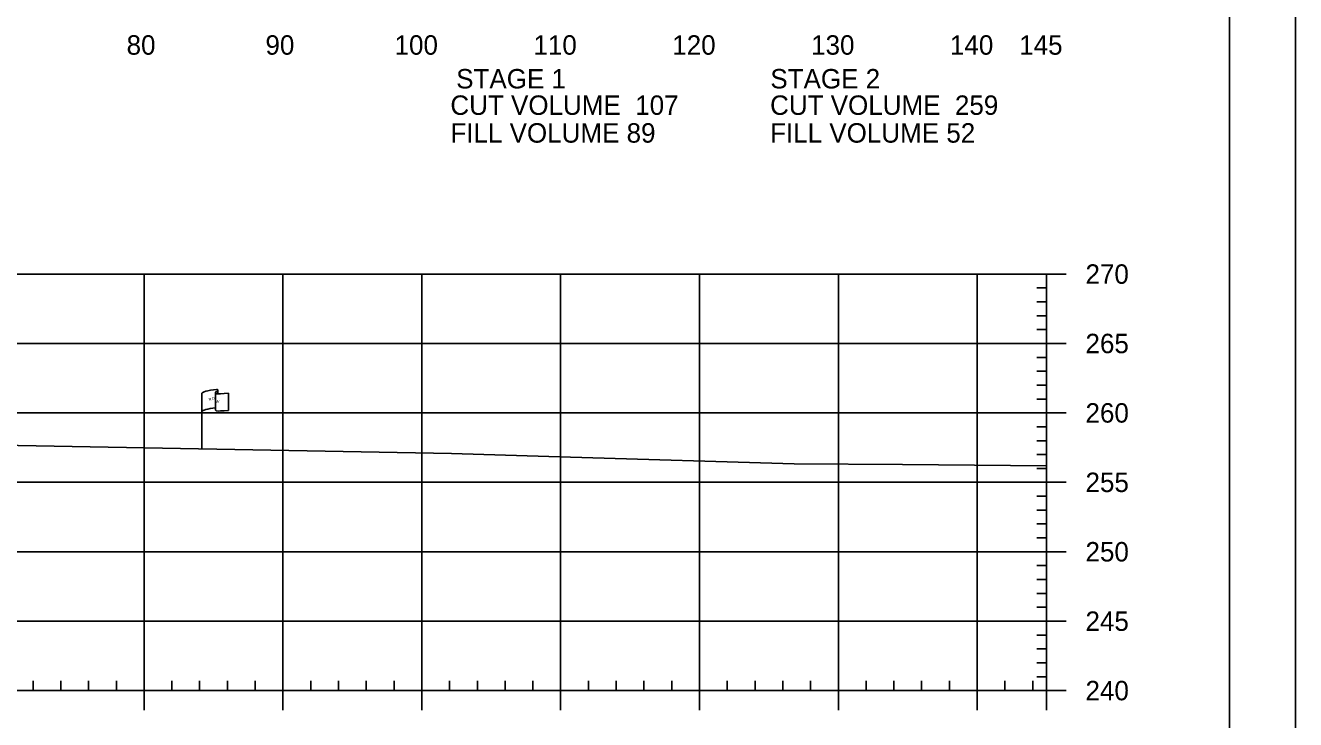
# Model space of a CAD drawing. Extents: x 1365647 to 1367999, y 387113 to 400173.
# Drawn here: x 1365965.5 to 1366057, y 393454.1 to 393504.1 of the extents above; entities that cross this region are included whole.
import ezdxf

# ---------------------------------------------------------------- set-up
doc = ezdxf.new("R2010")
doc.units = 0
for name, color, linetype in [('E_Existing ROW', 7, 'Continuous'), ('R_Axis', 7, 'Continuous'), ('R_Axis Annot', 7, 'Continuous'), ('R_Border', 7, 'Continuous'), ('R_Exist Surface', 7, 'Continuous'), ('R_Grid', 7, 'Continuous'), ('R_No Plot', 7, 'Continuous')]:
    doc.layers.add(name, color=color, linetype=linetype)

msp = doc.modelspace()

# ---------------------------------------------------------------- linework, layer by layer
at = {"layer": 'E_Existing ROW'}
for p, q in [((1365978.24, 393473.595), (1365978.24, 393477.546)), ((1365979.235, 393477.64), (1365979.235, 393477.627)), ((1365979.235, 393477.627), (1365979.235, 393476.4)), ((1365979.403, 393477.796), (1365979.403, 393477.556)), ((1365980.171, 393477.603), (1365980.171, 393476.363))]:
    msp.add_line(p, q, dxfattribs=at)
for centre, radius, start, end in [((1365979.313, 393477.641), 0.078, 88.6458, 274.28284), ((1365979.324, 393477.796), 0.0783, 263.07118, 93.95638), ((1365979.314, 393476.4), 0.0783, 180, 273.95638)]:
    msp.add_arc(centre, radius, start, end, dxfattribs=at)
for centre, major_axis, ratio, start_param, end_param in [((1365979.822, 393477.589), (-1.582, -0.043), 0.19887, 5.030368, 6.283185), ((1365980.529, 393477.705), (-1.227, -0.134), 0.052933, 0.159456, 1.268315), ((1365979.817, 393476.271), (-1.582, -0.043), 0.19887, 5.083035, 6.194897), ((1365980.529, 393476.464), (-1.227, -0.134), 0.052933, 0.159456, 1.268315)]:
    msp.add_ellipse(centre, major_axis=major_axis, ratio=ratio, start_param=start_param, end_param=end_param, dxfattribs=at)
at = {"layer": 'R_Axis'}
for p, q in [((1366039.095, 393456.181), (1366039.095, 393486.181)), ((1366040.495, 393486.181), (1366039.095, 393486.181)), ((1366039.095, 393485.181), (1366038.395, 393485.181)), ((1366039.095, 393484.181), (1366038.395, 393484.181)), ((1366039.095, 393483.181), (1366038.395, 393483.181)), ((1366039.095, 393482.181), (1366038.395, 393482.181)), ((1366040.495, 393481.181), (1366039.095, 393481.181)), ((1366039.095, 393480.181), (1366038.395, 393480.181)), ((1366039.095, 393479.181), (1366038.395, 393479.181)), ((1366039.095, 393478.181), (1366038.395, 393478.181)), ((1366039.095, 393477.181), (1366038.395, 393477.181)), ((1366040.495, 393476.181), (1366039.095, 393476.181)), ((1366039.095, 393475.181), (1366038.395, 393475.181)), ((1366039.095, 393474.181), (1366038.395, 393474.181)), ((1366039.095, 393473.181), (1366038.395, 393473.181)), ((1366039.095, 393472.181), (1366038.395, 393472.181)), ((1366040.495, 393471.181), (1366039.095, 393471.181)), ((1366039.095, 393470.181), (1366038.395, 393470.181)), ((1366039.095, 393469.181), (1366038.395, 393469.181)), ((1366039.095, 393468.181), (1366038.395, 393468.181)), ((1366039.095, 393467.181), (1366038.395, 393467.181)), ((1366040.495, 393466.181), (1366039.095, 393466.181)), ((1366039.095, 393465.181), (1366038.395, 393465.181)), ((1366039.095, 393464.181), (1366038.395, 393464.181)), ((1366039.095, 393463.181), (1366038.395, 393463.181)), ((1366039.095, 393462.181), (1366038.395, 393462.181)), ((1366040.495, 393461.181), (1366039.095, 393461.181)), ((1366039.095, 393460.181), (1366038.395, 393460.181)), ((1366039.095, 393459.181), (1366038.395, 393459.181)), ((1366039.095, 393458.181), (1366038.395, 393458.181)), ((1366039.095, 393457.181), (1366038.395, 393457.181)), ((1365749.095, 393456.181), (1366039.095, 393456.181)), ((1365966.095, 393456.181), (1365966.095, 393456.881)), ((1365968.095, 393456.181), (1365968.095, 393456.881)), ((1365970.095, 393456.181), (1365970.095, 393456.881)), ((1365972.095, 393456.181), (1365972.095, 393456.881)), ((1365974.095, 393454.781), (1365974.095, 393456.181)), ((1365976.095, 393456.181), (1365976.095, 393456.881)), ((1365978.095, 393456.181), (1365978.095, 393456.881)), ((1365980.095, 393456.181), (1365980.095, 393456.881)), ((1365982.095, 393456.181), (1365982.095, 393456.881)), ((1365984.095, 393454.781), (1365984.095, 393456.181)), ((1365986.095, 393456.181), (1365986.095, 393456.881)), ((1365988.095, 393456.181), (1365988.095, 393456.881)), ((1365990.095, 393456.181), (1365990.095, 393456.881)), ((1365992.095, 393456.181), (1365992.095, 393456.881)), ((1365994.095, 393454.781), (1365994.095, 393456.181)), ((1365996.095, 393456.181), (1365996.095, 393456.881)), ((1365998.095, 393456.181), (1365998.095, 393456.881)), ((1366000.095, 393456.181), (1366000.095, 393456.881)), ((1366002.095, 393456.181), (1366002.095, 393456.881)), ((1366004.095, 393454.781), (1366004.095, 393456.181)), ((1366006.095, 393456.181), (1366006.095, 393456.881)), ((1366008.095, 393456.181), (1366008.095, 393456.881)), ((1366010.095, 393456.181), (1366010.095, 393456.881)), ((1366012.095, 393456.181), (1366012.095, 393456.881)), ((1366014.095, 393454.781), (1366014.095, 393456.181)), ((1366016.095, 393456.181), (1366016.095, 393456.881)), ((1366018.095, 393456.181), (1366018.095, 393456.881)), ((1366020.095, 393456.181), (1366020.095, 393456.881)), ((1366022.095, 393456.181), (1366022.095, 393456.881)), ((1366024.095, 393454.781), (1366024.095, 393456.181)), ((1366026.095, 393456.181), (1366026.095, 393456.881)), ((1366028.095, 393456.181), (1366028.095, 393456.881)), ((1366030.095, 393456.181), (1366030.095, 393456.881)), ((1366032.095, 393456.181), (1366032.095, 393456.881)), ((1366034.095, 393454.781), (1366034.095, 393456.181)), ((1366036.095, 393456.181), (1366036.095, 393456.881)), ((1366038.095, 393456.181), (1366038.095, 393456.881)), ((1366039.095, 393454.781), (1366039.095, 393456.181)), ((1366040.495, 393456.181), (1366039.095, 393456.181))]:
    msp.add_line(p, q, dxfattribs=at)
at = {"layer": 'R_Border'}
msp.add_line((1366052.275, 393350.181), (1366052.275, 393555.641), dxfattribs=at)
at = {"layer": 'R_Exist Surface'}
msp.add_lwpolyline([(1365961.076, 393473.917), (1365996.222, 393473.258), (1366004.805, 393472.996), (1366020.924, 393472.502), (1366028.706, 393472.461), (1366039.095, 393472.37)], dxfattribs=at)
at = {"layer": 'R_Grid'}
for p, q in [((1365749.095, 393486.181), (1366039.095, 393486.181)), ((1365974.095, 393456.181), (1365974.095, 393486.181)), ((1365984.095, 393456.181), (1365984.095, 393486.181)), ((1365994.095, 393456.181), (1365994.095, 393486.181)), ((1366004.095, 393456.181), (1366004.095, 393486.181)), ((1366014.095, 393456.181), (1366014.095, 393486.181)), ((1366024.095, 393456.181), (1366024.095, 393486.181)), ((1366034.095, 393456.181), (1366034.095, 393486.181)), ((1366039.095, 393456.181), (1366039.095, 393486.181)), ((1365749.095, 393481.181), (1366039.095, 393481.181)), ((1365749.095, 393476.181), (1366039.095, 393476.181)), ((1365749.095, 393471.181), (1366039.095, 393471.181)), ((1365749.095, 393466.181), (1366039.095, 393466.181)), ((1365749.095, 393461.181), (1366039.095, 393461.181)), ((1365749.095, 393456.181), (1366039.095, 393456.181))]:
    msp.add_line(p, q, dxfattribs=at)
at = {"layer": 'R_No Plot'}
msp.add_lwpolyline([(1365723.687, 393559.535), (1366057.027, 393559.535), (1366057.027, 393346.198), (1365723.687, 393346.198)], close=True, dxfattribs=at)

# ---------------------------------------------------------------- texts
at = {"layer": 'E_Existing ROW'}
for s, height, rotation, p in [('R ', 0.2, 9.98841, (1365978.759, 393477.047)), (' O', 0.2, 9.98841, (1365978.905, 393477.092)), ('DWB 11-9-07', 0.001, 90, (1365979.403, 393477.556)), ('W', 0.2, 351.17882, (1365979.235, 393476.923)), ('DWB 11-9-07', 0.001, 5.07169, (1365980.16, 393476.362)), ('DWB 11-9-07', 0.001, 90, (1365978.239, 393473.595))]:
    msp.add_text(s, height=height, rotation=rotation, dxfattribs=at).set_placement(p)
at = {"layer": 'R_Axis Annot'}
for s, p in [('80', (1365972.833, 393501.981)), ('90', (1365982.833, 393501.981)), ('100', (1365992.133, 393501.981)), ('110', (1366002.133, 393501.981)), ('120', (1366012.133, 393501.981)), ('130', (1366022.133, 393501.981)), ('140', (1366032.133, 393501.981)), ('145', (1366037.121, 393501.981)), ('STAGE 1', (1365996.57, 393499.55)), ('STAGE 2', (1366019.198, 393499.55)), ('CUT VOLUME  107', (1365996.152, 393497.647)), ('CUT VOLUME  259', (1366019.178, 393497.647)), ('FILL VOLUME 89', (1365996.152, 393495.647)), ('FILL VOLUME 52', (1366019.178, 393495.647)), ('270', (1366041.895, 393485.481)), ('265', (1366041.895, 393480.481)), ('260', (1366041.895, 393475.481)), ('255', (1366041.895, 393470.481)), ('250', (1366041.895, 393465.481)), ('245', (1366041.895, 393460.481)), ('240', (1366041.895, 393455.481))]:
    msp.add_text(s, height=1.4, dxfattribs=at).set_placement(p)

doc.saveas('drawing.dxf')
